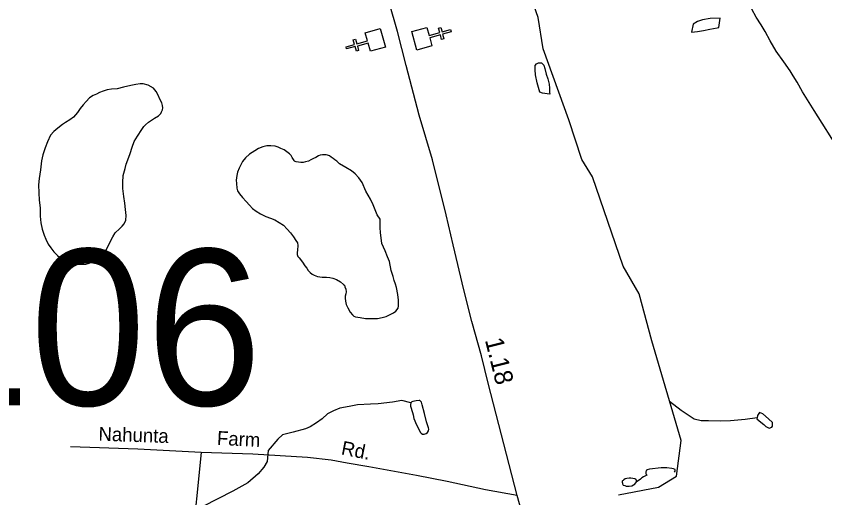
# Model space of a CAD drawing. Extents: x 2206922 to 2357709, y 510027 to 673830.
# Drawn here: x 2276077 to 2281610, y 637225 to 640518 of the extents above; entities that cross this region are included whole.
import ezdxf

# ---------------------------------------------------------------- set-up
doc = ezdxf.new("R2010")
doc.units = 0
for name, color, linetype in [('Exist Cultural Church CELL', 7, 'Continuous'), ('Exist Hydrographic Misc Water Feature', 7, 'Continuous'), ('Exist Road Non-System Type 51', 7, 'Continuous'), ('Exist Road Non-System Type 51 Label', 7, 'Continuous'), ('Exist Road Primary NC Attributed', 7, 'Continuous'), ('Exist Road Primary NC Mileage Hundredths English Label', 7, 'Continuous'), ('Exist Road Secondary Structure Culvert Number Label', 7, 'Continuous')]:
    doc.layers.add(name, color=color, linetype=linetype)

msp = doc.modelspace()

# ---------------------------------------------------------------- linework, layer by layer
at = {"layer": 'Exist Cultural Church CELL'}
for points in [[(2278499.8, 640279.4), (2278484.7, 640334.3), (2278411.3, 640314.2), (2278419.7, 640283.4), (2278404.3, 640279.2), (2278395.8, 640310), (2278337.8, 640294.2), (2278333.6, 640309.6), (2278391.6, 640325.5), (2278383.2, 640356.4), (2278398.6, 640360.6), (2278407, 640329.7), (2278480.5, 640349.8), (2278465.4, 640405.4), (2278568.1, 640433.5), (2278602.5, 640307.5)], [(2278886.5, 640440.9), (2278901.6, 640386), (2278975, 640406), (2278966.6, 640436.9), (2278982, 640441.1), (2278990.5, 640410.3), (2279048.5, 640426.1), (2279052.7, 640410.6), (2278994.7, 640394.8), (2279003.1, 640363.9), (2278987.7, 640359.7), (2278979.3, 640390.6), (2278905.8, 640370.5), (2278920.9, 640314.9), (2278818.2, 640286.8), (2278783.8, 640412.8)]]:
    msp.add_lwpolyline(points, close=True, dxfattribs=at)
at = {"layer": 'Exist Hydrographic Misc Water Feature'}
for points in [[(2280425.6, 638297.7), (2280339.6, 638618.8), (2280230.6, 638807.9), (2280018.9, 639419.5), (2279947.1, 639537.5), (2279857.3, 639809.5), (2279682.9, 640294.6), (2279648.5, 640508.8), (2279603.4, 640641), (2279477.7, 640805.3), (2279200.5, 641186.9), (2279074.6, 641294.4), (2278913.6, 641592.9), (2278870.5, 641682.4), (2278876.5, 641908.5), (2279153.5, 642578.5), (2279167.4, 642870.1), (2279116.6, 642976), (2278772.5, 643248.7), (2278738.5, 643357.6), (2278736.4, 643488.9), (2278835.5, 643657.4), (2278989.5, 644090.4)], [(2281711.3, 639596), (2281537.2, 639874.4), (2281457.9, 640000.2), (2281419.6, 640065.9), (2281392.3, 640109.7), (2281373.1, 640145.3), (2281329.4, 640205.4), (2281277.4, 640279.3), (2281236.4, 640350.5), (2281200.8, 640413.4), (2281173.5, 640459.9), (2281140.7, 640511.9), (2281110.6, 640566.6)], [(2280893.4, 640504), (2280825.3, 640503.3), (2280773.4, 640492.9), (2280739.4, 640482.6), (2280707.8, 640464.2), (2280696.3, 640410), (2280738.3, 640412.6), (2280779.6, 640421), (2280821.8, 640429.2), (2280873.9, 640437.6), (2280883.5, 640439.8), (2280893.4, 640504)], [(2279728.3, 639985.2), (2279708.6, 639987), (2279678.6, 639992.7), (2279658.7, 639998.6), (2279642.1, 640062.3), (2279629.4, 640118.2), (2279627, 640152.2), (2279627.2, 640165.9), (2279628.6, 640180.3), (2279637, 640192), (2279650.3, 640198.5), (2279670.8, 640198.3), (2279686.8, 640182.5), (2279693, 640160.9), (2279703.2, 640122.8), (2279713.3, 640088.9), (2279724, 640053.2), (2279726.4, 640026.9), (2279726.4, 639999.3), (2279728.3, 639985.2)], [(2276626.4, 639985.9), (2276604.3, 639975.8), (2276578.7, 639959.4), (2276554.7, 639935.5), (2276535, 639911.3), (2276515.1, 639887.1), (2276495.6, 639858.8), (2276469.8, 639828.6), (2276444.1, 639810.2), (2276414.4, 639791.9), (2276392.5, 639777.8), (2276360.5, 639751.4), (2276334.6, 639729.3), (2276311.1, 639704.9), (2276291.4, 639658.8), (2276274.2, 639618.8), (2276258.4, 639570.5), (2276250.6, 639528.6), (2276243.2, 639466.5), (2276234, 639408.3), (2276230.1, 639364.6), (2276232.5, 639310.4), (2276233.1, 639260.4), (2276239.9, 639208.7), (2276240.5, 639150.6), (2276244.8, 639104.9), (2276255.3, 639060.8), (2276267.4, 639020.8), (2276279.7, 638993), (2276294.5, 638959.2), (2276313.9, 638933.5), (2276334.2, 638907.7), (2276358.8, 638881.7), (2276386.7, 638860.1), (2276421.2, 638832.5), (2276451.3, 638824.7), (2276483.1, 638821.2), (2276521.4, 638821.5), (2276553.2, 638823.6), (2276575.2, 638830.1), (2276601, 638840.3), (2276631.2, 638852.4), (2276654.5, 638870.8), (2276674.6, 638888.9), (2276690, 638912.9), (2276713.8, 638961.3), (2276737.6, 639009.5), (2276755, 639037.7), (2276783.1, 639063.9), (2276800.7, 639082), (2276814.5, 639098.2), (2276825.9, 639124.4), (2276830.1, 639156.3), (2276825.5, 639196.2), (2276819.4, 639240.2), (2276813, 639284.1), (2276806.3, 639339.9), (2276805.4, 639381.8), (2276807.7, 639427.7), (2276821.2, 639475.9), (2276828.8, 639506), (2276840.5, 639536.3), (2276855.9, 639580.2), (2276869.4, 639622.4), (2276885, 639660.6), (2276906.7, 639698.7), (2276936.5, 639742.9), (2276950.2, 639763.1), (2276961.9, 639775.1), (2276982, 639793.2), (2276995.9, 639803.3), (2277023.4, 639819.8), (2277051.3, 639837.9), (2277065.2, 639852), (2277071, 639864.1), (2277076.7, 639878.3), (2277079.2, 639892.1), (2277078.8, 639908.3), (2277072.4, 639926), (2277058.3, 639956.1), (2277050.3, 639973.9), (2277033.5, 640003.6), (2277015.8, 640025.3), (2276979.5, 640047), (2276945.5, 640055), (2276923.8, 640056.6), (2276895.5, 640050.3), (2276861.4, 640044.1), (2276810, 640033.7), (2276767.9, 640021.3), (2276727.9, 640018.8), (2276700, 640014.5), (2276671.8, 640006.2), (2276646.3, 639996.3), (2276626.4, 639985.9)], [(2278207.4, 639567.1), (2278197.3, 639571.1), (2278185, 639570.9), (2278171.5, 639570.6), (2278157.6, 639568.6), (2278145.5, 639562.3), (2278127.6, 639552.4), (2278111.4, 639544.3), (2278091.7, 639535.9), (2278075.9, 639527.8), (2278055.6, 639521.5), (2278040.1, 639517.3), (2278024.1, 639517.3), (2278008.3, 639519.3), (2277992.3, 639522.9), (2277985.7, 639525.1), (2277981.8, 639526.9), (2277977.7, 639530.8), (2277965.4, 639552.9), (2277957.4, 639566.7), (2277947.6, 639576.7), (2277929.5, 639590.4), (2277911.3, 639604), (2277887.1, 639613.8), (2277868.8, 639621.8), (2277849, 639629.7), (2277819, 639631.4), (2277790.9, 639631.1), (2277765.3, 639624.9), (2277735.6, 639612.7), (2277709.5, 639596.4), (2277673.4, 639573.8), (2277645.5, 639549.6), (2277625.9, 639525.4), (2277614.2, 639501.2), (2277602.5, 639479.5), (2277591, 639451.2)], [(2277591, 639451.2), (2277585.3, 639429.3), (2277581.6, 639397), (2277583.6, 639373.2), (2277585.9, 639341.2), (2277590, 639323.2), (2277604.3, 639303.6), (2277624.6, 639277.8), (2277650.9, 639251.9), (2277673, 639226.3), (2277692.7, 639202.2), (2277717.5, 639184.7), (2277749.3, 639166.9), (2277785.6, 639149.3), (2277817.6, 639137.6), (2277845.9, 639126), (2277876, 639108.1), (2277906, 639088.6), (2277930.6, 639062.6), (2277952.5, 639037), (2277973, 639009.1), (2277991.1, 638985.3), (2278001.3, 638967.6), (2278003.4, 638949.4), (2278001.3, 638919.3), (2277999.7, 638903.3), (2277999.9, 638889.5), (2278004, 638875.5), (2278012, 638865.4), (2278036.4, 638835.8), (2278052.4, 638811.8), (2278064.7, 638794.1), (2278074.7, 638780.1), (2278089.1, 638764.5), (2278101, 638754.6), (2278115.5, 638746.8), (2278139.3, 638738.7), (2278169.2, 638733), (2278199.2, 638733.3), (2278223, 638731.8), (2278243.3, 638727.9), (2278269.1, 638717.9), (2278295.6, 638702.2), (2278315.9, 638684.5), (2278323.9, 638678.4), (2278325.5, 638668.4), (2278331.9, 638650.5), (2278334.1, 638632.7), (2278332.3, 638618.8), (2278328.6, 638602.7), (2278326.7, 638590.8), (2278329, 638568.6), (2278335.1, 638546.6), (2278345.2, 638522.8), (2278361.8, 638495.1), (2278377.6, 638475.3), (2278387.6, 638467.3), (2278397.7, 638461.3), (2278429.9, 638457.7), (2278467.6, 638452), (2278507.8, 638450.4), (2278549.8, 638450.9), (2278579.8, 638457), (2278607.6, 638465.4), (2278639.2, 638479.6), (2278659.3, 638490), (2278675.3, 638502.2), (2278689.3, 638522), (2278692.7, 638538.1), (2278692.7, 638576.2), (2278688, 638614.3), (2278677.8, 638662), (2278671.4, 638685.7), (2278663, 638711.7), (2278655, 638737.6), (2278642.5, 638779.7), (2278630.2, 638841.6), (2278617.7, 638873.4), (2278601.3, 638913.2), (2278578.9, 638964.9), (2278568.3, 639038.7), (2278568.1, 639070.8), (2278567.7, 639106.5), (2278567.5, 639130.5), (2278546.7, 639160.3), (2278520.3, 639228.4), (2278501.8, 639268.1), (2278469.6, 639321.6), (2278443, 639381.2), (2278421.1, 639413.3), (2278396.2, 639440.9), (2278370.4, 639460.7), (2278332.1, 639484.3), (2278289.6, 639509.7), (2278269.7, 639525.7), (2278257.8, 639535.6), (2278245.5, 639545.6), (2278231.8, 639555.3), (2278219.5, 639563.3), (2278207.4, 639567.1)], [(2280197.6, 637244.3), (2280471.6, 637297.7), (2280595.6, 637373.9), (2280626.6, 637616), (2280425.6, 638297.7)], [(2278777.4, 637875), (2278715.3, 637889.5), (2278651.1, 637878.9), (2278553.1, 637868.1), (2278501.2, 637865.4), (2278411.6, 637860.6), (2278355.4, 637850), (2278291.9, 637837.3), (2278248, 637819.2), (2278206, 637798.7), (2278170.5, 637764.3), (2278130.7, 637737.9), (2278087, 637709.6), (2278057.3, 637697.4), (2277971.6, 637672.7), (2277899.4, 637655.9), (2277866, 637625.7), (2277799.6, 637547.4), (2277793.5, 637474.2), (2277772.2, 637434.6), (2277732.5, 637388.8), (2277662.4, 637327.8), (2277558.7, 637269.9), (2277354.5, 637164.6)], [(2278783.5, 637881), (2278777.4, 637875), (2278775.3, 637863.1), (2278775.5, 637851), (2278787.6, 637809), (2278791.9, 637791.3), (2278798.1, 637767.2), (2278816.8, 637723.5), (2278830.9, 637693.7), (2278840.7, 637673.6), (2278847.1, 637665.8), (2278857.2, 637659.8), (2278867.4, 637659.9), (2278881.1, 637663.9), (2278891.2, 637672.1), (2278896.9, 637682.2), (2278899, 637694), (2278896.9, 637704.1), (2278884.4, 637744.1), (2278870.3, 637801.8), (2278855.1, 637859.6), (2278849.6, 637879.6), (2278842.8, 637885.4), (2278839.3, 637889.6), (2278833, 637889.4), (2278813.1, 637887.5), (2278791.5, 637883), (2278783.5, 637881)], [(2281147.2, 637772.8), (2281064.4, 637760.2), (2280965.1, 637751.2), (2280896.6, 637748.5), (2280813.6, 637750.1), (2280762.5, 637751.7), (2280714.8, 637763), (2280674.4, 637788.9), (2280626.8, 637822.5), (2280547.6, 637883.9)], [(2281147.2, 637772.8), (2281143.3, 637764.9), (2281171.6, 637742.8), (2281191.1, 637725.3), (2281206.3, 637713.3), (2281214.5, 637707.2), (2281229.2, 637701.3), (2281247.7, 637707.4), (2281251.8, 637713.7), (2281251, 637739.8), (2281224.7, 637765.2), (2281185.6, 637799.1), (2281173.1, 637803), (2281162.4, 637807.1), (2281158.3, 637800.8), (2281148.7, 637786.8), (2281147.2, 637772.8)], [(2280581.1, 637399.5), (2280584.6, 637407.5), (2280586.4, 637413.7), (2280585.6, 637419.5), (2280574.1, 637423.6), (2280563.8, 637425.6), (2280529.4, 637429.2), (2280489, 637430.8), (2280410.3, 637419.9), (2280394.3, 637415.8), (2280390.4, 637413.6), (2280386.9, 637407.6), (2280385, 637401.8), (2280383.8, 637393.9), (2280385.7, 637389.6), (2280388.5, 637383.8), (2280392.4, 637379.6)], [(2280321.3, 637335.2), (2280321.5, 637340.8), (2280321.3, 637344.9), (2280316.8, 637350.9), (2280310.6, 637355), (2280296.9, 637356.7), (2280281.1, 637358.7), (2280271.2, 637358.6), (2280255.7, 637356.5), (2280244.2, 637354.1), (2280234.7, 637348.2), (2280229, 637344.3), (2280225.1, 637342), (2280223.3, 637338.2), (2280223.5, 637332.1), (2280224.1, 637325.9), (2280226.1, 637319.9), (2280230.4, 637312), (2280240.3, 637308.1), (2280250.3, 637304.1), (2280269.8, 637304.4), (2280289.5, 637306.7), (2280301, 637312.7), (2280306.7, 637316.7), (2280316.1, 637327), (2280321.3, 637335.2)], [(2280392.4, 637379.6), (2280368, 637367.5), (2280356.7, 637361.5), (2280347.7, 637353.1), (2280331.3, 637341), (2280321.3, 637335.2)]]:
    msp.add_lwpolyline(points, dxfattribs=at)
at = {"layer": 'Exist Road Non-System Type 51'}
for points in [[(2277342.7, 637535), (2276908.7, 637557), (2276448.8, 637572.5)], [(2277342.7, 637535), (2277277, 636878.8), (2277275, 636860.8), (2277277.2, 636848.8), (2277283.3, 636836.9), (2277299.5, 636824.9), (2277371.5, 636807.7), (2277521.9, 636771)], [(2279504.3, 637241.6), (2279288.2, 637279.4), (2279026, 637337.2), (2278814.6, 637378), (2278489, 637435.9), (2278340.8, 637462.5), (2278232.7, 637481.3), (2278070.7, 637499.8), (2277694.7, 637524.2), (2277342.7, 637535)]]:
    msp.add_lwpolyline(points, dxfattribs=at)
at = {"layer": 'Exist Road Primary NC Attributed'}
msp.add_lwpolyline([(2280089.5, 634988), (2279555.4, 637060.6), (2279504.3, 637241.6), (2279306.4, 638008.8), (2279259.4, 638196.8), (2279193.2, 638430), (2279138.7, 638646.1), (2279067.3, 638955.4), (2279018.5, 639160.3), (2278924.6, 639535.3), (2278834.4, 639841.7), (2278744.2, 640180), (2278686, 640414), (2278629.6, 640611.4), (2278575.2, 640837), (2278528.2, 641037.2)], dxfattribs=at)

# ---------------------------------------------------------------- texts
at = {"layer": 'Exist Road Non-System Type 51 Label'}
for s, rotation, p in [('Nahunta', 358.0699, (2276638.5, 637615.4)), ('Farm', 357.1376, (2277448.8, 637587.1)), ('Rd.', 348.8865, (2278295.4, 637522))]:
    msp.add_text(s, height=95, rotation=rotation, dxfattribs=at).set_placement(p)
at = {"layer": 'Exist Road Primary NC Mileage Hundredths English Label'}
msp.add_text('1.18', height=125, rotation=284.0274, dxfattribs=at).set_placement((2279283.3, 638304.1))
at = {"layer": 'Exist Road Secondary Structure Culvert Number Label'}
msp.add_text('C106', height=1066.27, dxfattribs=at).set_placement((2274349.2, 637857.5))

doc.saveas('drawing.dxf')
